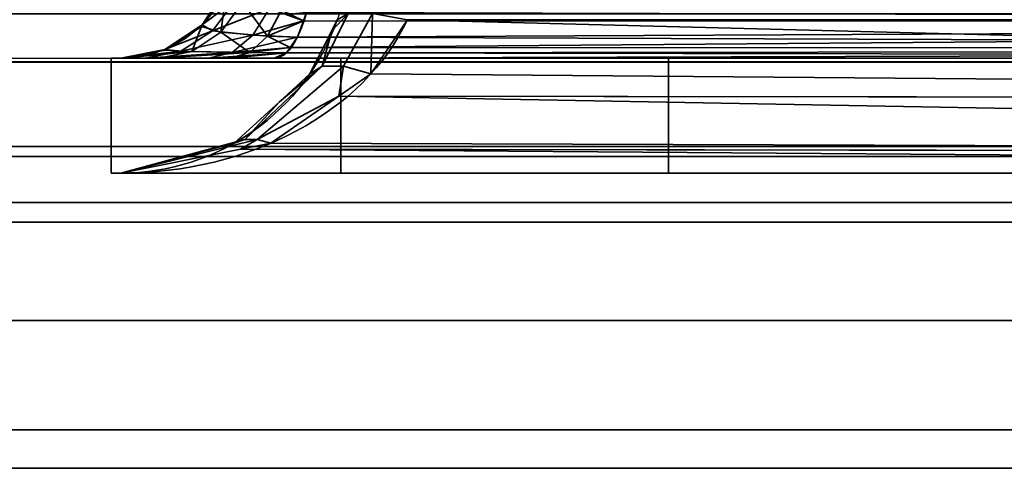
# Model space of a CAD drawing. Header units: millimetres. Extents: x -527 to 5177, y -116 to 161.
# Tile 318 of 656: x 1097.04 to 1103.05, y -29.3 to -26.56. Entities that reach past the tile are written whole.
import ezdxf

# ---------------------------------------------------------------- set-up
doc = ezdxf.new("R2010")
doc.units = ezdxf.units.MM
doc.layers.add('151', color=7, linetype='Continuous', true_color=0xffffff)

# ---------------------------------------------------------------- blocks, each defined once
blk = doc.blocks.new('UG_SURFACE_117')
at = {"layer": '151', "color": 252, "linetype": 'Continuous', "lineweight": 35}
for points in [[(1121.92, -27.8, 2023.33), (1121.92, -27.8, -7.75), (1073.0799, -27.8, -7.75), (1073.0799, -27.8, 2072.17)], [(1121.92, -27.8, 2023.33), (1073.0799, -27.8, 2072.17), (1073.0799, -29.3, 2072.17), (1121.92, -29.3, 2023.33)], [(1121.92, -29.3, -7.75), (1073.0799, -29.3, -7.75), (1073.0799, -27.8, -7.75), (1121.92, -27.8, -7.75)], [(1121.92, -29.3, 2023.33), (1073.0799, -29.3, 2072.17), (1073.0799, -29.3, -7.75), (1121.92, -29.3, -7.75)]]:
    blk.add_3dface(points, dxfattribs=at)
blk = doc.blocks.new('UG_SURFACE_118')
at = {"layer": '151', "color": 252, "linetype": 'Continuous', "lineweight": 35}
for points in [[(1121.92, -27.8, 2023.33), (1121.92, -27.8, -7.75), (1073.0799, -27.8, -7.75), (1073.0799, -27.8, 2072.17)], [(1121.92, -27.8, 2023.33), (1073.0799, -27.8, 2072.17), (1073.0799, -29.3, 2072.17), (1121.92, -29.3, 2023.33)], [(1121.92, -29.3, -7.75), (1073.0799, -29.3, -7.75), (1073.0799, -27.8, -7.75), (1121.92, -27.8, -7.75)], [(1121.92, -29.3, 2023.33), (1073.0799, -29.3, 2072.17), (1073.0799, -29.3, -7.75), (1121.92, -29.3, -7.75)]]:
    blk.add_3dface(points, dxfattribs=at)
blk = doc.blocks.new('UG_SURFACE_119')
at = {"layer": '151', "color": 252, "linetype": 'Continuous', "lineweight": 35}
for points in [[(1929.9999, -26.22, 2075.2499), (1070.0001, -26.22, 2075.2499), (1070.0592, -26.8209, 2075.1908)], [(1929.9408, -26.8209, 2075.1908), (1929.9999, -26.22, 2075.2499), (1070.0592, -26.8209, 2075.1908)], [(1928.4697, -26.5282, 2073.7197), (1928.3798, -26.8246, 2073.6296), (1071.6202, -26.8246, 2073.6296), (1071.5303, -26.5282, 2073.7197)], [(1070.0592, -26.8209, 2075.1908), (1070.2344, -27.3987, 2075.0155), (1929.7656, -27.3987, 2075.0155), (1929.9408, -26.8209, 2075.1908)], [(1928.0373, -27.3372, 2073.2872), (1071.9627, -27.3372, 2073.2872), (1071.6202, -26.8246, 2073.6296), (1928.3798, -26.8246, 2073.6296)], [(1927.5247, -27.6797, 2072.7746), (1072.4753, -27.6797, 2072.7746), (1071.9627, -27.3372, 2073.2872), (1928.0373, -27.3372, 2073.2872)], [(1929.7656, -27.3987, 2075.0155), (1070.2344, -27.3987, 2075.0155), (1070.9021, -28.3979, 2074.348), (1929.0979, -28.3979, 2074.348)], [(1926.9201, -27.8, 2072.17), (1073.0799, -27.8, 2072.17), (1072.4753, -27.6797, 2072.7746), (1927.5247, -27.6797, 2072.7746)], [(1121.92, -29.3, 2023.33), (1073.0799, -29.3, 2072.17), (1073.0799, -27.8, 2072.17), (1121.92, -27.8, 2023.33)], [(1073.0799, -27.8, 2072.17), (1926.9201, -27.8, 2072.17), (1878.08, -27.8, 2023.33), (1121.92, -27.8, 2023.33)], [(1929.0979, -28.3979, 2074.348), (1070.9021, -28.3979, 2074.348), (1071.9013, -29.0655, 2073.3488), (1928.0987, -29.0655, 2073.3488)], [(1928.0987, -29.0655, 2073.3488), (1071.9013, -29.0655, 2073.3488), (1073.0799, -29.3, 2072.17), (1926.9201, -29.3, 2072.17)], [(1073.0799, -29.3, 2072.17), (1121.92, -29.3, 2023.33), (1878.08, -29.3, 2023.33), (1926.9201, -29.3, 2072.17)]]:
    blk.add_3dface(points, dxfattribs=at)
blk = doc.blocks.new('UG_SURFACE_187')
at = {"layer": '151', "color": 252, "linetype": 'Continuous', "lineweight": 35}
for points in [[(1098.3592, -26.4423, 1163.7856), (1098.3057, -26.3679, 1163.3767), (1098.1539, -26.595, 1163.3767)], [(1098.1539, -26.595, 1006.6233), (1098.1539, -26.595, 1163.3767), (1098.3057, -26.3679, 1163.3767), (1098.3057, -26.3679, 1006.6233)], [(1098.1539, -26.595, 1006.6233), (1098.3057, -26.3679, 1006.6233), (1098.3031, -26.3891, 1006.5109)], [(1098.7909, -26.5217, 1164.2646), (1118.2004, -26.5766, 1171.6117), (1118.2525, -26.3324, 1171.4731)], [(1118.2525, -26.3324, 998.5269), (1118.2004, -26.5766, 998.3883), (1098.7909, -26.5217, 1005.7354)], [(1098.2689, -26.6409, 1006.0325), (1098.1506, -26.6058, 1006.4929), (1098.3031, -26.3891, 1006.5109)], [(1098.3031, -26.3891, 1006.5109), (1098.1506, -26.6058, 1006.4929), (1098.1539, -26.595, 1006.6233)], [(1098.3031, -26.3891, 1006.5109), (1098.4018, -26.4594, 1006.1147), (1098.2689, -26.6409, 1006.0325)], [(1098.1539, -26.595, 1163.3767), (1098.2177, -26.6324, 1163.8515), (1098.3592, -26.4423, 1163.7856)], [(1098.5649, -26.497, 1164.1113), (1098.3592, -26.4423, 1163.7856), (1098.2177, -26.6324, 1163.8515)], [(1098.2177, -26.6324, 1163.8515), (1098.4648, -26.6593, 1164.2305), (1098.5649, -26.497, 1164.1113)], [(1098.5537, -26.6643, 1005.695), (1098.2689, -26.6409, 1006.0325), (1098.4018, -26.4594, 1006.1147)], [(1098.4018, -26.4594, 1006.1147), (1098.6387, -26.5074, 1005.8247), (1098.5537, -26.6643, 1005.695)], [(1098.5649, -26.497, 1164.1113), (1098.4648, -26.6593, 1164.2305), (1098.7728, -26.5714, 1164.3126)], [(1098.7728, -26.5714, 1164.3126), (1098.7909, -26.5217, 1164.2646), (1098.5649, -26.497, 1164.1113)], [(1098.7728, -26.5714, 1005.6875), (1098.5537, -26.6643, 1005.695), (1098.6387, -26.5074, 1005.8247)], [(1098.6387, -26.5074, 1005.8247), (1098.7909, -26.5217, 1005.7354), (1098.7728, -26.5714, 1005.6875)], [(1098.7909, -26.5217, 1164.2646), (1098.7728, -26.5714, 1164.3126), (1118.2004, -26.5766, 1171.6117)], [(1118.2004, -26.5766, 998.3883), (1098.7728, -26.5714, 1005.6875), (1098.7909, -26.5217, 1005.7354)], [(1098.9453, -26.6322, 1163.1), (1099.0454, -26.5266, 1163.3161), (1098.888, -26.8485, 1163.4473)], [(1099.017, -26.8485, 1163.6335), (1098.888, -26.8485, 1163.4473), (1099.0454, -26.5266, 1163.3161), (1099.195, -26.5266, 1163.5323)], [(1098.888, -26.8485, 1006.5528), (1099.0454, -26.5266, 1006.6839), (1098.9453, -26.6322, 1006.9)], [(1098.888, -26.8485, 1006.5528), (1099.017, -26.8485, 1006.3665), (1099.195, -26.5266, 1006.4677), (1099.0454, -26.5266, 1006.6839)], [(1098.9453, -26.6322, 1163.1), (1098.9796, -26.5648, 1163.0644), (1099.0454, -26.5266, 1163.3161)], [(1099.0454, -26.5266, 1006.6839), (1098.9796, -26.5648, 1006.9356), (1098.9453, -26.6322, 1006.9)], [(1099.1848, -26.895, 1163.7784), (1099.017, -26.8485, 1163.6335), (1099.195, -26.5266, 1163.5323)], [(1099.195, -26.5266, 1006.4677), (1099.017, -26.8485, 1006.3665), (1099.1848, -26.895, 1006.2215)], [(1099.195, -26.5266, 1163.5323), (1099.4076, -26.5648, 1163.6825), (1099.1848, -26.895, 1163.7784)], [(1099.1848, -26.895, 1006.2215), (1099.4076, -26.5648, 1006.3175), (1099.195, -26.5266, 1006.4677)], [(1098.2177, -26.6324, 1163.8515), (1098.1539, -26.595, 1163.3767), (1097.9269, -26.7467, 1163.3767)], [(1097.9269, -26.7467, 1006.6233), (1097.9269, -26.7467, 1163.3767), (1098.1539, -26.595, 1163.3767), (1098.1539, -26.595, 1006.6233)], [(1097.9269, -26.7467, 1006.6233), (1098.1539, -26.595, 1006.6233), (1098.1506, -26.6058, 1006.4929)], [(1098.1506, -26.6058, 1006.4929), (1097.9289, -26.7496, 1006.4666), (1097.9269, -26.7467, 1006.6233)], [(1098.0916, -26.759, 1005.9229), (1097.9289, -26.7496, 1006.4666), (1098.1506, -26.6058, 1006.4929)], [(1098.1506, -26.6058, 1006.4929), (1098.2689, -26.6409, 1006.0325), (1098.0916, -26.759, 1005.9229)], [(1098.4648, -26.6593, 1164.2305), (1098.7366, -26.6713, 1164.4089), (1098.7728, -26.5714, 1164.3126)], [(1098.7728, -26.5714, 1005.6875), (1098.7366, -26.6713, 1005.5912), (1098.5537, -26.6643, 1005.695)], [(1118.2001, -26.578, 998.3875), (1098.6915, -26.7352, 1005.471), (1098.7366, -26.6713, 1005.5912)], [(1118.2001, -26.578, 998.3875), (1118.1183, -26.7412, 998.1701), (1098.6915, -26.7352, 1005.471)], [(1118.2001, -26.578, 1171.6125), (1098.7728, -26.5714, 1164.3126), (1098.7366, -26.6713, 1164.4089)], [(1118.2001, -26.578, 998.3875), (1098.7366, -26.6713, 1005.5912), (1098.7728, -26.5714, 1005.6875)], [(1118.1183, -26.7412, 1171.8299), (1118.2001, -26.578, 1171.6125), (1098.7366, -26.6713, 1164.4089)], [(1118.2001, -26.578, 1171.6125), (1118.2004, -26.5766, 1171.6117), (1098.7728, -26.5714, 1164.3126)], [(1098.7728, -26.5714, 1005.6875), (1118.2004, -26.5766, 998.3883), (1118.2001, -26.578, 998.3875)], [(1098.9796, -26.5648, 1163.0644), (1098.9453, -26.6322, 1006.9), (1098.9796, -26.5648, 1006.9356)], [(1098.9796, -26.5648, 1163.0644), (1098.9453, -26.6322, 1163.1), (1098.9453, -26.6322, 1006.9)], [(1118.3807, -27.0531, 1171.1322), (1099.1848, -26.895, 1163.7784), (1099.4076, -26.5648, 1163.6825)], [(1099.4076, -26.5648, 1006.3175), (1099.1848, -26.895, 1006.2215), (1118.3807, -27.0531, 998.8678)], [(1099.4076, -26.5648, 1163.6825), (1118.4849, -26.5648, 1170.855), (1118.3807, -27.0531, 1171.1322)], [(1118.3807, -27.0531, 998.8678), (1118.4849, -26.5648, 999.1449), (1099.4076, -26.5648, 1006.3175)], [(1097.9269, -26.7467, 1163.3767), (1098.0253, -26.7568, 1163.9413), (1098.2177, -26.6324, 1163.8515)], [(1098.4648, -26.6593, 1164.2305), (1098.2177, -26.6324, 1163.8515), (1098.0253, -26.7568, 1163.9413)], [(1098.0253, -26.7568, 1163.9413), (1098.3368, -26.7639, 1164.3829), (1098.4648, -26.6593, 1164.2305)], [(1098.446, -26.7652, 1005.531), (1098.0916, -26.759, 1005.9229), (1098.2689, -26.6409, 1006.0325)], [(1098.2689, -26.6409, 1006.0325), (1098.5537, -26.6643, 1005.695), (1098.446, -26.7652, 1005.531)], [(1098.7366, -26.6713, 1164.4089), (1098.4648, -26.6593, 1164.2305), (1098.3368, -26.7639, 1164.3829)], [(1098.3368, -26.7639, 1164.3829), (1098.6915, -26.7352, 1164.529), (1098.7366, -26.6713, 1164.4089)], [(1098.6915, -26.7352, 1005.471), (1098.446, -26.7652, 1005.531), (1098.5537, -26.6643, 1005.695)], [(1098.5537, -26.6643, 1005.695), (1098.7366, -26.6713, 1005.5912), (1098.6915, -26.7352, 1005.471)], [(1098.7366, -26.6713, 1164.4089), (1098.6915, -26.7352, 1164.529), (1118.1183, -26.7412, 1171.8299)], [(1098.888, -26.8485, 1163.4473), (1098.8114, -26.895, 1163.2391), (1098.9453, -26.6322, 1163.1)], [(1098.8114, -26.895, 1006.7608), (1098.9453, -26.6322, 1163.1), (1098.8114, -26.895, 1163.2391)], [(1098.8114, -26.895, 1006.7608), (1098.9453, -26.6322, 1006.9), (1098.9453, -26.6322, 1163.1)], [(1098.9453, -26.6322, 1006.9), (1098.8114, -26.895, 1006.7608), (1098.888, -26.8485, 1006.5528)], [(1098.3368, -26.7639, 1164.3829), (1098.6689, -26.767, 1164.5888), (1098.6915, -26.7352, 1164.529)], [(1098.6915, -26.7352, 1005.471), (1098.6689, -26.767, 1005.4111), (1098.446, -26.7652, 1005.531)], [(1118.1173, -26.7431, 1171.8326), (1098.6915, -26.7352, 1164.529), (1098.6689, -26.767, 1164.5888)], [(1118.1173, -26.7431, 998.1675), (1098.6689, -26.767, 1005.4111), (1098.6915, -26.7352, 1005.471)], [(1118.1173, -26.7431, 1171.8326), (1118.1183, -26.7412, 1171.8299), (1098.6915, -26.7352, 1164.529)], [(1098.6915, -26.7352, 1005.471), (1118.1183, -26.7412, 998.1701), (1118.1173, -26.7431, 998.1675)], [(1097.6, -26.8, 980), (1097.6, -26.8, 1165), (1097.659, -26.8, 1006.6233)], [(1097.659, -26.8, 1006.6233), (1097.67, -26.8, 1006.436), (1097.6, -26.8, 980)], [(1097.67, -26.8, 1006.436), (1097.891, -26.8, 1005.7988), (1097.6, -26.8, 980)], [(1097.6, -26.8, 1165), (1097.659, -26.8, 1163.3767), (1097.659, -26.8, 1006.6233)], [(1097.6, -26.8, 1165), (1099, -26.8, 1165), (1098.5942, -26.8, 1164.7875)], [(1097.6, -26.8, 980), (1098.3264, -26.8, 1005.3487), (1098.5942, -26.8, 1005.2124)], [(1097.6, -26.8, 1165), (1097.8059, -26.8, 1164.0437), (1097.659, -26.8, 1163.3767)], [(1098.5942, -26.8, 1164.7875), (1098.1942, -26.8, 1164.5529), (1097.6, -26.8, 1165)], [(1097.6, -26.8, 980), (1097.891, -26.8, 1005.7988), (1098.3264, -26.8, 1005.3487)], [(1098.1942, -26.8, 1164.5529), (1097.8059, -26.8, 1164.0437), (1097.6, -26.8, 1165)], [(1098.5942, -26.8, 1005.2124), (1118.0201, -26.8, 997.9088), (1118.0201, -26.8, 980), (1097.6, -26.8, 980)], [(1097.6, -27.5, 1165), (1097.6, -26.8, 1165), (1097.6, -26.8, 980), (1097.6, -27.5, 980)], [(1097.6, -27.5, 1165), (1099, -27.5, 1165), (1099, -26.8, 1165), (1097.6, -26.8, 1165)], [(1118.0201, -27.5, 980), (1097.6, -27.5, 980), (1097.6, -26.8, 980), (1118.0201, -26.8, 980)], [(1098.0253, -26.7568, 1163.9413), (1097.9269, -26.7467, 1163.3767), (1097.659, -26.8, 1163.3767)], [(1097.659, -26.8, 1006.6233), (1097.659, -26.8, 1163.3767), (1097.9269, -26.7467, 1163.3767), (1097.9269, -26.7467, 1006.6233)], [(1097.659, -26.8, 1006.6233), (1097.9269, -26.7467, 1006.6233), (1097.9289, -26.7496, 1006.4666)], [(1097.9289, -26.7496, 1006.4666), (1097.67, -26.8, 1006.436), (1097.659, -26.8, 1006.6233)], [(1097.659, -26.8, 1163.3767), (1097.8059, -26.8, 1164.0437), (1098.0253, -26.7568, 1163.9413)], [(1097.67, -26.8, 1006.436), (1097.9289, -26.7496, 1006.4666), (1098.0916, -26.759, 1005.9229)], [(1098.0916, -26.759, 1005.9229), (1097.891, -26.8, 1005.7988), (1097.67, -26.8, 1006.436)], [(1098.3368, -26.7639, 1164.3829), (1098.0253, -26.7568, 1163.9413), (1097.8059, -26.8, 1164.0437)], [(1097.8059, -26.8, 1164.0437), (1098.1942, -26.8, 1164.5529), (1098.3368, -26.7639, 1164.3829)], [(1097.891, -26.8, 1005.7988), (1098.0916, -26.759, 1005.9229), (1098.446, -26.7652, 1005.531)], [(1098.446, -26.7652, 1005.531), (1098.3264, -26.8, 1005.3487), (1097.891, -26.8, 1005.7988)], [(1098.6689, -26.767, 1164.5888), (1098.3368, -26.7639, 1164.3829), (1098.1942, -26.8, 1164.5529)], [(1098.1942, -26.8, 1164.5529), (1098.5942, -26.8, 1164.7875), (1098.6689, -26.767, 1164.5888)], [(1098.3264, -26.8, 1005.3487), (1098.446, -26.7652, 1005.531), (1098.6689, -26.767, 1005.4111)], [(1098.6689, -26.767, 1005.4111), (1098.5942, -26.8, 1005.2124), (1098.3264, -26.8, 1005.3487)], [(1118.1173, -26.7431, 998.1675), (1098.5942, -26.8, 1005.2124), (1098.6689, -26.767, 1005.4111)], [(1118.1173, -26.7431, 998.1675), (1118.0201, -26.8, 997.9088), (1098.5942, -26.8, 1005.2124)], [(1098.6689, -26.767, 1164.5888), (1098.5942, -26.8, 1164.7875), (1118.0201, -26.8, 1172.0912)], [(1118.0201, -26.8, 1172.0912), (1098.5942, -26.8, 1164.7875), (1099, -26.8, 1165)], [(1118.0201, -26.8, 1172.0912), (1118.1173, -26.7431, 1171.8326), (1098.6689, -26.767, 1164.5888)], [(1099, -26.8, 1165), (1118.0201, -26.8, 1190.0001), (1118.0201, -26.8, 1172.0912)], [(1099, -26.8, 1165), (1101, -26.8, 1190.0001), (1118.0201, -26.8, 1190.0001)], [(1099, -26.8, 1165), (1099, -26.8, 1177.3725), (1101, -26.8, 1190.0001)], [(1099, -27.5, 1177.3725), (1099, -26.8, 1177.3725), (1099, -26.8, 1165), (1099, -27.5, 1165)], [(1099, -26.8, 1177.3725), (1099, -27.5, 1177.3725), (1101, -27.5, 1190.0001), (1101, -26.8, 1190.0001)], [(1118.0201, -26.8, 1190.0001), (1101, -26.8, 1190.0001), (1101, -27.5, 1190.0001), (1118.0201, -27.5, 1190.0001)], [(1098.6258, -27.0649, 1163.4319), (1098.888, -26.8485, 1163.4473), (1098.4151, -27.2951, 1163.8317)], [(1098.4906, -27.2951, 1163.9408), (1098.4151, -27.2951, 1163.8317), (1098.888, -26.8485, 1163.4473), (1099.017, -26.8485, 1163.6335)], [(1098.4151, -27.2951, 1006.1682), (1098.888, -26.8485, 1006.5528), (1098.6258, -27.0649, 1006.5682)], [(1098.4151, -27.2951, 1006.1682), (1098.4906, -27.2951, 1006.0592), (1099.017, -26.8485, 1006.3665), (1098.888, -26.8485, 1006.5528)], [(1098.4906, -27.2951, 1163.9408), (1099.017, -26.8485, 1163.6335), (1098.9883, -27.0309, 1163.8631)], [(1098.9883, -27.0309, 1006.1369), (1099.017, -26.8485, 1006.3665), (1098.4906, -27.2951, 1006.0592)], [(1098.6258, -27.0649, 1163.4319), (1098.8114, -26.895, 1163.2391), (1098.888, -26.8485, 1163.4473)], [(1098.888, -26.8485, 1006.5528), (1098.8114, -26.895, 1006.7608), (1098.6258, -27.0649, 1006.5682)], [(1099.017, -26.8485, 1163.6335), (1099.1848, -26.895, 1163.7784), (1098.9883, -27.0309, 1163.8631)], [(1098.9883, -27.0309, 1006.1369), (1099.1848, -26.895, 1006.2215), (1099.017, -26.8485, 1006.3665)], [(1098.8114, -26.895, 1163.2391), (1098.6258, -27.0649, 1006.5682), (1098.8114, -26.895, 1006.7608)], [(1098.8114, -26.895, 1163.2391), (1098.6258, -27.0649, 1163.4319), (1098.6258, -27.0649, 1006.5682)], [(1118.3807, -27.0531, 1171.1322), (1098.9883, -27.0309, 1163.8631), (1099.1848, -26.895, 1163.7784)], [(1099.1848, -26.895, 1006.2215), (1098.9883, -27.0309, 1006.1369), (1118.3807, -27.0531, 998.8678)], [(1098.9883, -27.0309, 1163.8631), (1098.5734, -27.3178, 1164.0419), (1098.4906, -27.2951, 1163.9408)], [(1098.4906, -27.2951, 1006.0592), (1098.5734, -27.3178, 1005.9581), (1098.9883, -27.0309, 1006.1369)], [(1118.2165, -27.3824, 1171.5686), (1098.5734, -27.3178, 1164.0419), (1098.9883, -27.0309, 1163.8631)], [(1098.9883, -27.0309, 1006.1369), (1098.5734, -27.3178, 1005.9581), (1118.2165, -27.3824, 998.4314)], [(1098.9883, -27.0309, 1163.8631), (1118.3807, -27.0531, 1171.1322), (1118.3801, -27.056, 1171.1339)], [(1098.9883, -27.0309, 1163.8631), (1118.3801, -27.056, 1171.1339), (1118.2165, -27.3824, 1171.5686)], [(1118.2165, -27.3824, 998.4314), (1118.3801, -27.056, 998.8661), (1098.9883, -27.0309, 1006.1369)], [(1118.3801, -27.056, 998.8661), (1118.3807, -27.0531, 998.8678), (1098.9883, -27.0309, 1006.1369)], [(1098.4151, -27.2951, 1163.8317), (1098.3497, -27.3178, 1163.7186), (1098.6258, -27.0649, 1163.4319)], [(1098.3497, -27.3178, 1006.2814), (1098.6258, -27.0649, 1163.4319), (1098.3497, -27.3178, 1163.7186)], [(1098.3497, -27.3178, 1006.2814), (1098.6258, -27.0649, 1006.5682), (1098.6258, -27.0649, 1163.4319)], [(1098.6258, -27.0649, 1006.5682), (1098.3497, -27.3178, 1006.2814), (1098.4151, -27.2951, 1006.1682)], [(1098.4151, -27.2951, 1163.8317), (1097.659, -27.5, 1164.436), (1098.1854, -27.3611, 1163.8892)], [(1098.3881, -27.3547, 1164.1217), (1097.659, -27.5, 1164.436), (1098.4906, -27.2951, 1163.9408)], [(1097.659, -27.5, 1164.436), (1098.4151, -27.2951, 1163.8317), (1098.4906, -27.2951, 1163.9408)], [(1098.4906, -27.2951, 1006.0592), (1097.659, -27.5, 1005.5641), (1098.3881, -27.3547, 1005.8782)], [(1098.1854, -27.3611, 1006.1108), (1097.659, -27.5, 1005.5641), (1098.4151, -27.2951, 1006.1682)], [(1097.659, -27.5, 1005.5641), (1098.4906, -27.2951, 1006.0592), (1098.4151, -27.2951, 1006.1682)], [(1098.1854, -27.3611, 1163.8892), (1098.3497, -27.3178, 1163.7186), (1098.4151, -27.2951, 1163.8317)], [(1098.4151, -27.2951, 1006.1682), (1098.3497, -27.3178, 1006.2814), (1098.1854, -27.3611, 1006.1108)], [(1098.3497, -27.3178, 1163.7186), (1098.1854, -27.3611, 1006.1108), (1098.3497, -27.3178, 1006.2814)], [(1098.3497, -27.3178, 1163.7186), (1098.1854, -27.3611, 1163.8892), (1098.1854, -27.3611, 1006.1108)], [(1098.4906, -27.2951, 1163.9408), (1098.5734, -27.3178, 1164.0419), (1098.3881, -27.3547, 1164.1217)], [(1098.3881, -27.3547, 1005.8782), (1098.5734, -27.3178, 1005.9581), (1098.4906, -27.2951, 1006.0592)], [(1118.2165, -27.3824, 1171.5686), (1098.3881, -27.3547, 1164.1217), (1098.5734, -27.3178, 1164.0419)], [(1098.5734, -27.3178, 1005.9581), (1098.3881, -27.3547, 1005.8782), (1118.2165, -27.3824, 998.4314)], [(1118.0201, -27.5, 1172.0912), (1097.659, -27.5, 1164.436), (1098.3881, -27.3547, 1164.1217)], [(1098.3881, -27.3547, 1005.8782), (1097.659, -27.5, 1005.5641), (1118.0201, -27.5, 997.9088)], [(1098.1854, -27.3611, 1006.1108), (1098.1854, -27.3611, 1163.8892), (1097.659, -27.5, 1164.436), (1097.659, -27.5, 1005.5641)], [(1098.3881, -27.3547, 1164.1217), (1118.2165, -27.3824, 1171.5686), (1118.2146, -27.3863, 1171.5738)], [(1098.3881, -27.3547, 1164.1217), (1118.2146, -27.3863, 1171.5738), (1118.0201, -27.5, 1172.0912)], [(1118.0201, -27.5, 997.9088), (1118.2146, -27.3863, 998.4262), (1098.3881, -27.3547, 1005.8782)], [(1118.2146, -27.3863, 998.4262), (1118.2165, -27.3824, 998.4314), (1098.3881, -27.3547, 1005.8782)], [(1097.6, -27.5, 1165), (1097.6, -27.5, 980), (1097.659, -27.5, 1005.5641), (1097.659, -27.5, 1164.436)], [(1097.6, -27.5, 980), (1118.0201, -27.5, 980), (1118.0201, -27.5, 997.9088), (1097.659, -27.5, 1005.5641)], [(1097.659, -27.5, 1164.436), (1099, -27.5, 1165), (1097.6, -27.5, 1165)], [(1099, -27.5, 1165), (1097.659, -27.5, 1164.436), (1118.0201, -27.5, 1172.0912)], [(1118.0201, -27.5, 1172.0912), (1118.0201, -27.5, 1190.0001), (1101, -27.5, 1190.0001), (1099, -27.5, 1177.3725)], [(1099, -27.5, 1177.3725), (1099, -27.5, 1165), (1118.0201, -27.5, 1172.0912)]]:
    blk.add_3dface(points, dxfattribs=at)
blk = doc.blocks.new('UG_SURFACE_190')
at = {"layer": '151', "color": 252, "linetype": 'Continuous', "lineweight": 35}
for points in [[(1098.3592, -26.4423, 1163.7856), (1098.3057, -26.3679, 1163.3767), (1098.1539, -26.595, 1163.3767)], [(1098.1539, -26.595, 1006.6233), (1098.1539, -26.595, 1163.3767), (1098.3057, -26.3679, 1163.3767), (1098.3057, -26.3679, 1006.6233)], [(1098.1539, -26.595, 1006.6233), (1098.3057, -26.3679, 1006.6233), (1098.3031, -26.3891, 1006.5109)], [(1098.7909, -26.5217, 1164.2646), (1118.2004, -26.5766, 1171.6117), (1118.2525, -26.3324, 1171.4731)], [(1118.2525, -26.3324, 998.5269), (1118.2004, -26.5766, 998.3883), (1098.7909, -26.5217, 1005.7354)], [(1098.2689, -26.6409, 1006.0325), (1098.1506, -26.6058, 1006.4929), (1098.3031, -26.3891, 1006.5109)], [(1098.3031, -26.3891, 1006.5109), (1098.1506, -26.6058, 1006.4929), (1098.1539, -26.595, 1006.6233)], [(1098.3031, -26.3891, 1006.5109), (1098.4018, -26.4594, 1006.1147), (1098.2689, -26.6409, 1006.0325)], [(1098.1539, -26.595, 1163.3767), (1098.2177, -26.6324, 1163.8515), (1098.3592, -26.4423, 1163.7856)], [(1098.5649, -26.497, 1164.1113), (1098.3592, -26.4423, 1163.7856), (1098.2177, -26.6324, 1163.8515)], [(1098.2177, -26.6324, 1163.8515), (1098.4648, -26.6593, 1164.2305), (1098.5649, -26.497, 1164.1113)], [(1098.5537, -26.6643, 1005.695), (1098.2689, -26.6409, 1006.0325), (1098.4018, -26.4594, 1006.1147)], [(1098.4018, -26.4594, 1006.1147), (1098.6387, -26.5074, 1005.8247), (1098.5537, -26.6643, 1005.695)], [(1098.5649, -26.497, 1164.1113), (1098.4648, -26.6593, 1164.2305), (1098.7728, -26.5714, 1164.3126)], [(1098.7728, -26.5714, 1164.3126), (1098.7909, -26.5217, 1164.2646), (1098.5649, -26.497, 1164.1113)], [(1098.7728, -26.5714, 1005.6875), (1098.5537, -26.6643, 1005.695), (1098.6387, -26.5074, 1005.8247)], [(1098.6387, -26.5074, 1005.8247), (1098.7909, -26.5217, 1005.7354), (1098.7728, -26.5714, 1005.6875)], [(1098.7909, -26.5217, 1164.2646), (1098.7728, -26.5714, 1164.3126), (1118.2004, -26.5766, 1171.6117)], [(1118.2004, -26.5766, 998.3883), (1098.7728, -26.5714, 1005.6875), (1098.7909, -26.5217, 1005.7354)], [(1098.9453, -26.6322, 1163.1), (1099.0454, -26.5266, 1163.3161), (1098.888, -26.8485, 1163.4473)], [(1099.017, -26.8485, 1163.6335), (1098.888, -26.8485, 1163.4473), (1099.0454, -26.5266, 1163.3161), (1099.195, -26.5266, 1163.5323)], [(1098.888, -26.8485, 1006.5528), (1099.0454, -26.5266, 1006.6839), (1098.9453, -26.6322, 1006.9)], [(1098.888, -26.8485, 1006.5528), (1099.017, -26.8485, 1006.3665), (1099.195, -26.5266, 1006.4677), (1099.0454, -26.5266, 1006.6839)], [(1098.9453, -26.6322, 1163.1), (1098.9796, -26.5648, 1163.0644), (1099.0454, -26.5266, 1163.3161)], [(1099.0454, -26.5266, 1006.6839), (1098.9796, -26.5648, 1006.9356), (1098.9453, -26.6322, 1006.9)], [(1099.1848, -26.895, 1163.7784), (1099.017, -26.8485, 1163.6335), (1099.195, -26.5266, 1163.5323)], [(1099.195, -26.5266, 1006.4677), (1099.017, -26.8485, 1006.3665), (1099.1848, -26.895, 1006.2215)], [(1099.195, -26.5266, 1163.5323), (1099.4076, -26.5648, 1163.6825), (1099.1848, -26.895, 1163.7784)], [(1099.1848, -26.895, 1006.2215), (1099.4076, -26.5648, 1006.3175), (1099.195, -26.5266, 1006.4677)], [(1098.2177, -26.6324, 1163.8515), (1098.1539, -26.595, 1163.3767), (1097.9269, -26.7467, 1163.3767)], [(1097.9269, -26.7467, 1006.6233), (1097.9269, -26.7467, 1163.3767), (1098.1539, -26.595, 1163.3767), (1098.1539, -26.595, 1006.6233)], [(1097.9269, -26.7467, 1006.6233), (1098.1539, -26.595, 1006.6233), (1098.1506, -26.6058, 1006.4929)], [(1098.1506, -26.6058, 1006.4929), (1097.9289, -26.7496, 1006.4666), (1097.9269, -26.7467, 1006.6233)], [(1098.0916, -26.759, 1005.9229), (1097.9289, -26.7496, 1006.4666), (1098.1506, -26.6058, 1006.4929)], [(1098.1506, -26.6058, 1006.4929), (1098.2689, -26.6409, 1006.0325), (1098.0916, -26.759, 1005.9229)], [(1098.4648, -26.6593, 1164.2305), (1098.7366, -26.6713, 1164.4089), (1098.7728, -26.5714, 1164.3126)], [(1098.7728, -26.5714, 1005.6875), (1098.7366, -26.6713, 1005.5912), (1098.5537, -26.6643, 1005.695)], [(1118.2001, -26.578, 998.3875), (1098.6915, -26.7352, 1005.471), (1098.7366, -26.6713, 1005.5912)], [(1118.2001, -26.578, 998.3875), (1118.1183, -26.7412, 998.1701), (1098.6915, -26.7352, 1005.471)], [(1118.2001, -26.578, 1171.6125), (1098.7728, -26.5714, 1164.3126), (1098.7366, -26.6713, 1164.4089)], [(1118.2001, -26.578, 998.3875), (1098.7366, -26.6713, 1005.5912), (1098.7728, -26.5714, 1005.6875)], [(1118.1183, -26.7412, 1171.8299), (1118.2001, -26.578, 1171.6125), (1098.7366, -26.6713, 1164.4089)], [(1118.2001, -26.578, 1171.6125), (1118.2004, -26.5766, 1171.6117), (1098.7728, -26.5714, 1164.3126)], [(1098.7728, -26.5714, 1005.6875), (1118.2004, -26.5766, 998.3883), (1118.2001, -26.578, 998.3875)], [(1098.9796, -26.5648, 1163.0644), (1098.9453, -26.6322, 1006.9), (1098.9796, -26.5648, 1006.9356)], [(1098.9796, -26.5648, 1163.0644), (1098.9453, -26.6322, 1163.1), (1098.9453, -26.6322, 1006.9)], [(1118.3807, -27.0531, 1171.1322), (1099.1848, -26.895, 1163.7784), (1099.4076, -26.5648, 1163.6825)], [(1099.4076, -26.5648, 1006.3175), (1099.1848, -26.895, 1006.2215), (1118.3807, -27.0531, 998.8678)], [(1099.4076, -26.5648, 1163.6825), (1118.4849, -26.5648, 1170.855), (1118.3807, -27.0531, 1171.1322)], [(1118.3807, -27.0531, 998.8678), (1118.4849, -26.5648, 999.1449), (1099.4076, -26.5648, 1006.3175)], [(1097.9269, -26.7467, 1163.3767), (1098.0253, -26.7568, 1163.9413), (1098.2177, -26.6324, 1163.8515)], [(1098.4648, -26.6593, 1164.2305), (1098.2177, -26.6324, 1163.8515), (1098.0253, -26.7568, 1163.9413)], [(1098.0253, -26.7568, 1163.9413), (1098.3368, -26.7639, 1164.3829), (1098.4648, -26.6593, 1164.2305)], [(1098.446, -26.7652, 1005.531), (1098.0916, -26.759, 1005.9229), (1098.2689, -26.6409, 1006.0325)], [(1098.2689, -26.6409, 1006.0325), (1098.5537, -26.6643, 1005.695), (1098.446, -26.7652, 1005.531)], [(1098.7366, -26.6713, 1164.4089), (1098.4648, -26.6593, 1164.2305), (1098.3368, -26.7639, 1164.3829)], [(1098.3368, -26.7639, 1164.3829), (1098.6915, -26.7352, 1164.529), (1098.7366, -26.6713, 1164.4089)], [(1098.6915, -26.7352, 1005.471), (1098.446, -26.7652, 1005.531), (1098.5537, -26.6643, 1005.695)], [(1098.5537, -26.6643, 1005.695), (1098.7366, -26.6713, 1005.5912), (1098.6915, -26.7352, 1005.471)], [(1098.7366, -26.6713, 1164.4089), (1098.6915, -26.7352, 1164.529), (1118.1183, -26.7412, 1171.8299)], [(1098.888, -26.8485, 1163.4473), (1098.8114, -26.895, 1163.2391), (1098.9453, -26.6322, 1163.1)], [(1098.8114, -26.895, 1006.7608), (1098.9453, -26.6322, 1163.1), (1098.8114, -26.895, 1163.2391)], [(1098.8114, -26.895, 1006.7608), (1098.9453, -26.6322, 1006.9), (1098.9453, -26.6322, 1163.1)], [(1098.9453, -26.6322, 1006.9), (1098.8114, -26.895, 1006.7608), (1098.888, -26.8485, 1006.5528)], [(1098.3368, -26.7639, 1164.3829), (1098.6689, -26.767, 1164.5888), (1098.6915, -26.7352, 1164.529)], [(1098.6915, -26.7352, 1005.471), (1098.6689, -26.767, 1005.4111), (1098.446, -26.7652, 1005.531)], [(1118.1173, -26.7431, 1171.8326), (1098.6915, -26.7352, 1164.529), (1098.6689, -26.767, 1164.5888)], [(1118.1173, -26.7431, 998.1675), (1098.6689, -26.767, 1005.4111), (1098.6915, -26.7352, 1005.471)], [(1118.1173, -26.7431, 1171.8326), (1118.1183, -26.7412, 1171.8299), (1098.6915, -26.7352, 1164.529)], [(1098.6915, -26.7352, 1005.471), (1118.1183, -26.7412, 998.1701), (1118.1173, -26.7431, 998.1675)], [(1097.6, -26.8, 980), (1097.6, -26.8, 1165), (1097.659, -26.8, 1006.6233)], [(1097.659, -26.8, 1006.6233), (1097.67, -26.8, 1006.436), (1097.6, -26.8, 980)], [(1097.67, -26.8, 1006.436), (1097.891, -26.8, 1005.7988), (1097.6, -26.8, 980)], [(1097.6, -26.8, 1165), (1097.659, -26.8, 1163.3767), (1097.659, -26.8, 1006.6233)], [(1097.6, -26.8, 1165), (1099, -26.8, 1165), (1098.5942, -26.8, 1164.7875)], [(1097.6, -26.8, 980), (1098.3264, -26.8, 1005.3487), (1098.5942, -26.8, 1005.2124)], [(1097.6, -26.8, 1165), (1097.8059, -26.8, 1164.0437), (1097.659, -26.8, 1163.3767)], [(1098.5942, -26.8, 1164.7875), (1098.1942, -26.8, 1164.5529), (1097.6, -26.8, 1165)], [(1097.6, -26.8, 980), (1097.891, -26.8, 1005.7988), (1098.3264, -26.8, 1005.3487)], [(1098.1942, -26.8, 1164.5529), (1097.8059, -26.8, 1164.0437), (1097.6, -26.8, 1165)], [(1098.5942, -26.8, 1005.2124), (1118.0201, -26.8, 997.9088), (1118.0201, -26.8, 980), (1097.6, -26.8, 980)], [(1097.6, -27.5, 1165), (1097.6, -26.8, 1165), (1097.6, -26.8, 980), (1097.6, -27.5, 980)], [(1097.6, -27.5, 1165), (1099, -27.5, 1165), (1099, -26.8, 1165), (1097.6, -26.8, 1165)], [(1118.0201, -27.5, 980), (1097.6, -27.5, 980), (1097.6, -26.8, 980), (1118.0201, -26.8, 980)], [(1098.0253, -26.7568, 1163.9413), (1097.9269, -26.7467, 1163.3767), (1097.659, -26.8, 1163.3767)], [(1097.659, -26.8, 1006.6233), (1097.659, -26.8, 1163.3767), (1097.9269, -26.7467, 1163.3767), (1097.9269, -26.7467, 1006.6233)], [(1097.659, -26.8, 1006.6233), (1097.9269, -26.7467, 1006.6233), (1097.9289, -26.7496, 1006.4666)], [(1097.9289, -26.7496, 1006.4666), (1097.67, -26.8, 1006.436), (1097.659, -26.8, 1006.6233)], [(1097.659, -26.8, 1163.3767), (1097.8059, -26.8, 1164.0437), (1098.0253, -26.7568, 1163.9413)], [(1097.67, -26.8, 1006.436), (1097.9289, -26.7496, 1006.4666), (1098.0916, -26.759, 1005.9229)], [(1098.0916, -26.759, 1005.9229), (1097.891, -26.8, 1005.7988), (1097.67, -26.8, 1006.436)], [(1098.3368, -26.7639, 1164.3829), (1098.0253, -26.7568, 1163.9413), (1097.8059, -26.8, 1164.0437)], [(1097.8059, -26.8, 1164.0437), (1098.1942, -26.8, 1164.5529), (1098.3368, -26.7639, 1164.3829)], [(1097.891, -26.8, 1005.7988), (1098.0916, -26.759, 1005.9229), (1098.446, -26.7652, 1005.531)], [(1098.446, -26.7652, 1005.531), (1098.3264, -26.8, 1005.3487), (1097.891, -26.8, 1005.7988)], [(1098.6689, -26.767, 1164.5888), (1098.3368, -26.7639, 1164.3829), (1098.1942, -26.8, 1164.5529)], [(1098.1942, -26.8, 1164.5529), (1098.5942, -26.8, 1164.7875), (1098.6689, -26.767, 1164.5888)], [(1098.3264, -26.8, 1005.3487), (1098.446, -26.7652, 1005.531), (1098.6689, -26.767, 1005.4111)], [(1098.6689, -26.767, 1005.4111), (1098.5942, -26.8, 1005.2124), (1098.3264, -26.8, 1005.3487)], [(1118.1173, -26.7431, 998.1675), (1098.5942, -26.8, 1005.2124), (1098.6689, -26.767, 1005.4111)], [(1118.1173, -26.7431, 998.1675), (1118.0201, -26.8, 997.9088), (1098.5942, -26.8, 1005.2124)], [(1098.6689, -26.767, 1164.5888), (1098.5942, -26.8, 1164.7875), (1118.0201, -26.8, 1172.0912)], [(1118.0201, -26.8, 1172.0912), (1098.5942, -26.8, 1164.7875), (1099, -26.8, 1165)], [(1118.0201, -26.8, 1172.0912), (1118.1173, -26.7431, 1171.8326), (1098.6689, -26.767, 1164.5888)], [(1099, -26.8, 1165), (1118.0201, -26.8, 1190.0001), (1118.0201, -26.8, 1172.0912)], [(1099, -26.8, 1165), (1101, -26.8, 1190.0001), (1118.0201, -26.8, 1190.0001)], [(1099, -26.8, 1165), (1099, -26.8, 1177.3725), (1101, -26.8, 1190.0001)], [(1099, -27.5, 1177.3725), (1099, -26.8, 1177.3725), (1099, -26.8, 1165), (1099, -27.5, 1165)], [(1099, -26.8, 1177.3725), (1099, -27.5, 1177.3725), (1101, -27.5, 1190.0001), (1101, -26.8, 1190.0001)], [(1118.0201, -26.8, 1190.0001), (1101, -26.8, 1190.0001), (1101, -27.5, 1190.0001), (1118.0201, -27.5, 1190.0001)], [(1098.6258, -27.0649, 1163.4319), (1098.888, -26.8485, 1163.4473), (1098.4151, -27.2951, 1163.8317)], [(1098.4906, -27.2951, 1163.9408), (1098.4151, -27.2951, 1163.8317), (1098.888, -26.8485, 1163.4473), (1099.017, -26.8485, 1163.6335)], [(1098.4151, -27.2951, 1006.1682), (1098.888, -26.8485, 1006.5528), (1098.6258, -27.0649, 1006.5682)], [(1098.4151, -27.2951, 1006.1682), (1098.4906, -27.2951, 1006.0592), (1099.017, -26.8485, 1006.3665), (1098.888, -26.8485, 1006.5528)], [(1098.4906, -27.2951, 1163.9408), (1099.017, -26.8485, 1163.6335), (1098.9883, -27.0309, 1163.8631)], [(1098.9883, -27.0309, 1006.1369), (1099.017, -26.8485, 1006.3665), (1098.4906, -27.2951, 1006.0592)], [(1098.6258, -27.0649, 1163.4319), (1098.8114, -26.895, 1163.2391), (1098.888, -26.8485, 1163.4473)], [(1098.888, -26.8485, 1006.5528), (1098.8114, -26.895, 1006.7608), (1098.6258, -27.0649, 1006.5682)], [(1099.017, -26.8485, 1163.6335), (1099.1848, -26.895, 1163.7784), (1098.9883, -27.0309, 1163.8631)], [(1098.9883, -27.0309, 1006.1369), (1099.1848, -26.895, 1006.2215), (1099.017, -26.8485, 1006.3665)], [(1098.8114, -26.895, 1163.2391), (1098.6258, -27.0649, 1006.5682), (1098.8114, -26.895, 1006.7608)], [(1098.8114, -26.895, 1163.2391), (1098.6258, -27.0649, 1163.4319), (1098.6258, -27.0649, 1006.5682)], [(1118.3807, -27.0531, 1171.1322), (1098.9883, -27.0309, 1163.8631), (1099.1848, -26.895, 1163.7784)], [(1099.1848, -26.895, 1006.2215), (1098.9883, -27.0309, 1006.1369), (1118.3807, -27.0531, 998.8678)], [(1098.9883, -27.0309, 1163.8631), (1098.5734, -27.3178, 1164.0419), (1098.4906, -27.2951, 1163.9408)], [(1098.4906, -27.2951, 1006.0592), (1098.5734, -27.3178, 1005.9581), (1098.9883, -27.0309, 1006.1369)], [(1118.2165, -27.3824, 1171.5686), (1098.5734, -27.3178, 1164.0419), (1098.9883, -27.0309, 1163.8631)], [(1098.9883, -27.0309, 1006.1369), (1098.5734, -27.3178, 1005.9581), (1118.2165, -27.3824, 998.4314)], [(1098.9883, -27.0309, 1163.8631), (1118.3807, -27.0531, 1171.1322), (1118.3801, -27.056, 1171.1339)], [(1098.9883, -27.0309, 1163.8631), (1118.3801, -27.056, 1171.1339), (1118.2165, -27.3824, 1171.5686)], [(1118.2165, -27.3824, 998.4314), (1118.3801, -27.056, 998.8661), (1098.9883, -27.0309, 1006.1369)], [(1118.3801, -27.056, 998.8661), (1118.3807, -27.0531, 998.8678), (1098.9883, -27.0309, 1006.1369)], [(1098.4151, -27.2951, 1163.8317), (1098.3497, -27.3178, 1163.7186), (1098.6258, -27.0649, 1163.4319)], [(1098.3497, -27.3178, 1006.2814), (1098.6258, -27.0649, 1163.4319), (1098.3497, -27.3178, 1163.7186)], [(1098.3497, -27.3178, 1006.2814), (1098.6258, -27.0649, 1006.5682), (1098.6258, -27.0649, 1163.4319)], [(1098.6258, -27.0649, 1006.5682), (1098.3497, -27.3178, 1006.2814), (1098.4151, -27.2951, 1006.1682)], [(1098.4151, -27.2951, 1163.8317), (1097.659, -27.5, 1164.436), (1098.1854, -27.3611, 1163.8892)], [(1098.3881, -27.3547, 1164.1217), (1097.659, -27.5, 1164.436), (1098.4906, -27.2951, 1163.9408)], [(1097.659, -27.5, 1164.436), (1098.4151, -27.2951, 1163.8317), (1098.4906, -27.2951, 1163.9408)], [(1098.4906, -27.2951, 1006.0592), (1097.659, -27.5, 1005.5641), (1098.3881, -27.3547, 1005.8782)], [(1098.1854, -27.3611, 1006.1108), (1097.659, -27.5, 1005.5641), (1098.4151, -27.2951, 1006.1682)], [(1097.659, -27.5, 1005.5641), (1098.4906, -27.2951, 1006.0592), (1098.4151, -27.2951, 1006.1682)], [(1098.1854, -27.3611, 1163.8892), (1098.3497, -27.3178, 1163.7186), (1098.4151, -27.2951, 1163.8317)], [(1098.4151, -27.2951, 1006.1682), (1098.3497, -27.3178, 1006.2814), (1098.1854, -27.3611, 1006.1108)], [(1098.3497, -27.3178, 1163.7186), (1098.1854, -27.3611, 1006.1108), (1098.3497, -27.3178, 1006.2814)], [(1098.3497, -27.3178, 1163.7186), (1098.1854, -27.3611, 1163.8892), (1098.1854, -27.3611, 1006.1108)], [(1098.4906, -27.2951, 1163.9408), (1098.5734, -27.3178, 1164.0419), (1098.3881, -27.3547, 1164.1217)], [(1098.3881, -27.3547, 1005.8782), (1098.5734, -27.3178, 1005.9581), (1098.4906, -27.2951, 1006.0592)], [(1118.2165, -27.3824, 1171.5686), (1098.3881, -27.3547, 1164.1217), (1098.5734, -27.3178, 1164.0419)], [(1098.5734, -27.3178, 1005.9581), (1098.3881, -27.3547, 1005.8782), (1118.2165, -27.3824, 998.4314)], [(1118.0201, -27.5, 1172.0912), (1097.659, -27.5, 1164.436), (1098.3881, -27.3547, 1164.1217)], [(1098.3881, -27.3547, 1005.8782), (1097.659, -27.5, 1005.5641), (1118.0201, -27.5, 997.9088)], [(1098.1854, -27.3611, 1006.1108), (1098.1854, -27.3611, 1163.8892), (1097.659, -27.5, 1164.436), (1097.659, -27.5, 1005.5641)], [(1098.3881, -27.3547, 1164.1217), (1118.2165, -27.3824, 1171.5686), (1118.2146, -27.3863, 1171.5738)], [(1098.3881, -27.3547, 1164.1217), (1118.2146, -27.3863, 1171.5738), (1118.0201, -27.5, 1172.0912)], [(1118.0201, -27.5, 997.9088), (1118.2146, -27.3863, 998.4262), (1098.3881, -27.3547, 1005.8782)], [(1118.2146, -27.3863, 998.4262), (1118.2165, -27.3824, 998.4314), (1098.3881, -27.3547, 1005.8782)], [(1097.6, -27.5, 1165), (1097.6, -27.5, 980), (1097.659, -27.5, 1005.5641), (1097.659, -27.5, 1164.436)], [(1097.6, -27.5, 980), (1118.0201, -27.5, 980), (1118.0201, -27.5, 997.9088), (1097.659, -27.5, 1005.5641)], [(1097.659, -27.5, 1164.436), (1099, -27.5, 1165), (1097.6, -27.5, 1165)], [(1099, -27.5, 1165), (1097.659, -27.5, 1164.436), (1118.0201, -27.5, 1172.0912)], [(1118.0201, -27.5, 1172.0912), (1118.0201, -27.5, 1190.0001), (1101, -27.5, 1190.0001), (1099, -27.5, 1177.3725)], [(1099, -27.5, 1177.3725), (1099, -27.5, 1165), (1118.0201, -27.5, 1172.0912)]]:
    blk.add_3dface(points, dxfattribs=at)

msp = doc.modelspace()

# ---------------------------------------------------------------- linework, layer by layer
at = {"layer": '151', "color": 251, "linetype": 'Continuous', "lineweight": -3, "true_color": 0x636466}
for p, q in [((1118.4849, -26.5648, 1170.8551), (1099.4075, -26.5648, 1163.6825)), ((1099.4075, -26.5648, 1006.3175), (1118.4849, -26.5648, 999.1449)), ((1118.4849, -26.5648, 1170.8551), (1099.4075, -26.5648, 1163.6825)), ((1099.4075, -26.5648, 1006.3175), (1118.4849, -26.5648, 999.1449)), ((1097.6, -26.8, 1165), (1099, -26.8, 1165)), ((1097.6, -26.8, 1165), (1097.6, -26.8, 980)), ((1097.6, -27.5, 980), (1097.6, -26.8, 980)), ((1097.6, -26.8, 980), (1118.0201, -26.8, 980)), ((1097.6, -27.5, 1165), (1097.6, -26.8, 1165)), ((1097.6, -27.5, 980), (1097.6, -26.8, 980)), ((1097.6, -26.8, 1165), (1097.6, -26.8, 980)), ((1097.6, -26.8, 980), (1118.0201, -26.8, 980)), ((1097.6, -26.8, 1165), (1099, -26.8, 1165)), ((1097.6, -27.5, 1165), (1097.6, -26.8, 1165)), ((1097.659, -26.8, 1163.3767), (1097.659, -26.8, 1006.6233)), ((1097.659, -26.8, 1163.3767), (1097.659, -26.8, 1006.6233)), ((1098.5942, -26.8, 1005.2124), (1118.0201, -26.8, 997.9088)), ((1118.0201, -26.8, 1172.0912), (1098.5942, -26.8, 1164.7876)), ((1118.0201, -26.8, 1172.0912), (1098.5942, -26.8, 1164.7876)), ((1098.5942, -26.8, 1005.2124), (1118.0201, -26.8, 997.9088)), ((1099, -26.8, 1177.3725), (1099, -26.8, 1165)), ((1099, -27.5, 1177.3725), (1099, -26.8, 1177.3725)), ((1099, -27.5, 1165), (1099, -26.8, 1165)), ((1099, -26.8, 1177.3725), (1101, -26.8, 1190)), ((1099, -26.8, 1177.3725), (1099, -26.8, 1165)), ((1099, -27.5, 1165), (1099, -26.8, 1165)), ((1099, -26.8, 1177.3725), (1101, -26.8, 1190)), ((1099, -27.5, 1177.3725), (1099, -26.8, 1177.3725)), ((1101, -26.8, 1190), (1118.0201, -26.8, 1190)), ((1101, -26.8, 1190), (1101, -27.5, 1190)), ((1101, -26.8, 1190), (1118.0201, -26.8, 1190)), ((1101, -26.8, 1190), (1101, -27.5, 1190)), ((1097.6, -27.5, 1165), (1097.6, -27.5, 980)), ((1099, -27.5, 1165), (1097.6, -27.5, 1165)), ((1097.6, -27.5, 980), (1118.0201, -27.5, 980)), ((1099, -27.5, 1165), (1097.6, -27.5, 1165)), ((1097.6, -27.5, 980), (1118.0201, -27.5, 980)), ((1097.6, -27.5, 1165), (1097.6, -27.5, 980)), ((1097.659, -27.5, 1005.5641), (1097.659, -27.5, 1164.4359)), ((1118.0201, -27.5, 997.9088), (1097.659, -27.5, 1005.5641)), ((1097.659, -27.5, 1164.4359), (1118.0201, -27.5, 1172.0912)), ((1097.659, -27.5, 1005.5641), (1097.659, -27.5, 1164.4359)), ((1118.0201, -27.5, 997.9088), (1097.659, -27.5, 1005.5641)), ((1097.659, -27.5, 1164.4359), (1118.0201, -27.5, 1172.0912)), ((1099, -27.5, 1177.3725), (1099, -27.5, 1165)), ((1101, -27.5, 1190), (1099, -27.5, 1177.3725)), ((1099, -27.5, 1177.3725), (1099, -27.5, 1165)), ((1101, -27.5, 1190), (1099, -27.5, 1177.3725)), ((1101, -27.5, 1190), (1118.0201, -27.5, 1190)), ((1101, -27.5, 1190), (1118.0201, -27.5, 1190)), ((1926.92, -27.8, 2072.17), (1073.08, -27.8, 2072.17)), ((1121.92, -27.8, -7.75), (1073.08, -27.8, -7.75)), ((1073.08, -27.8, 2072.17), (1121.92, -27.8, 2023.33)), ((1073.08, -27.8, 2072.17), (1121.92, -27.8, 2023.33)), ((1073.08, -27.8, 2072.17), (1121.92, -27.8, 2023.33)), ((1121.92, -27.8, -7.75), (1073.08, -27.8, -7.75)), ((1073.08, -29.3, 2072.17), (1121.92, -29.3, 2023.33)), ((1121.92, -29.3, -7.75), (1073.08, -29.3, -7.75)), ((1073.08, -29.3, 2072.17), (1121.92, -29.3, 2023.33)), ((1073.08, -29.3, 2072.17), (1121.92, -29.3, 2023.33)), ((1926.92, -29.3, 2072.17), (1073.08, -29.3, 2072.17)), ((1121.92, -29.3, -7.75), (1073.08, -29.3, -7.75))]:
    msp.add_line(p, q, dxfattribs=at)
at = {"layer": '151', "color": 251, "linetype": 'Continuous', "lineweight": -3, "true_color": 0x636466, "extrusion": (0, 0, -1)}
for centre in [(-1097.659, -26.1, -1163.3767), (-1097.659, -26.1, -1006.6233), (-1097.659, -26.1, -1006.6233), (-1097.659, -26.1, -1163.3767)]:
    msp.add_arc(centre, 0.7, 180, 270, dxfattribs=at)
at = {"layer": '151', "color": 251, "linetype": 'Continuous', "lineweight": -3, "true_color": 0x636466, "extrusion": (0.936029, 8.69867e-16, -0.351924)}
msp.add_arc((-26.1, 1327.529, 674.5576), 0.7, 109.38818, 180, dxfattribs=at)
msp.add_arc((-26.1, 1327.529, 674.5576), 0.7, 109.38818, 180, dxfattribs=at)
at = {"layer": '151', "color": 251, "linetype": 'Continuous', "lineweight": -3, "true_color": 0x636466, "extrusion": (0.936029, 0, 0.351924)}
msp.add_arc((-26.1, 703.6532, 1438.2321), 0.7, 180, 250.61182, dxfattribs=at)
msp.add_arc((-26.1, 703.6532, 1438.2321), 0.7, 180, 250.61182, dxfattribs=at)
at = {"layer": '151', "color": 251, "linetype": 'Continuous', "lineweight": -3, "true_color": 0x636466, "extrusion": (0.440905, -0.440905, -0.781797)}
msp.add_ellipse((1097.659, -26.1, 1162.0575), major_axis=(0.9899, -0.9899, 1.1166), ratio=0.781797, start_param=5.497787, end_param=5.836175, dxfattribs=at)
msp.add_ellipse((1097.659, -26.1, 1162.0575), major_axis=(0.9899, -0.9899, 1.1166), ratio=0.781797, start_param=5.497787, end_param=5.836175, dxfattribs=at)
at = {"layer": '151', "color": 251, "linetype": 'Continuous', "lineweight": -3, "true_color": 0x636466, "extrusion": (0.395731, 0, -0.918367)}
msp.add_ellipse((1097.659, -26.1, 1005.5641), major_axis=(1.8537, 0, 0.7988), ratio=0.69361, start_param=0.338388, end_param=1.570796, dxfattribs=at)
msp.add_ellipse((1097.659, -26.1, 1005.5641), major_axis=(1.8537, 0, 0.7988), ratio=0.69361, start_param=0.338388, end_param=1.570796, dxfattribs=at)
at = {"layer": '151', "color": 251, "linetype": 'Continuous', "lineweight": -3, "true_color": 0x636466, "extrusion": (0.395731, 0, 0.918367)}
msp.add_ellipse((1097.659, -26.1, 1164.4359), major_axis=(1.8537, 0, -0.7988), ratio=0.69361, start_param=4.712389, end_param=5.944798, dxfattribs=at)
msp.add_ellipse((1097.659, -26.1, 1164.4359), major_axis=(1.8537, 0, -0.7988), ratio=0.69361, start_param=4.712389, end_param=5.944798, dxfattribs=at)
at = {"layer": '151', "color": 251, "linetype": 'Continuous', "lineweight": -3, "true_color": 0x636466, "extrusion": (-0.72035, 0, -0.69361)}
msp.add_ellipse((1097.659, -26.1, 1164.4359), major_axis=(1.4, 0, -1.454), ratio=0.69361, start_param=0.338388, end_param=1.570796, dxfattribs=at)
msp.add_ellipse((1097.659, -26.1, 1164.4359), major_axis=(1.4, 0, -1.454), ratio=0.69361, start_param=0.338388, end_param=1.570796, dxfattribs=at)
at = {"layer": '151', "color": 251, "linetype": 'Continuous', "lineweight": -3, "true_color": 0x636466, "extrusion": (-0.72035, 0, 0.69361)}
msp.add_ellipse((1097.659, -26.1, 1005.5641), major_axis=(1.4, 0, 1.454), ratio=0.69361, start_param=4.712389, end_param=5.944798, dxfattribs=at)
msp.add_ellipse((1097.659, -26.1, 1005.5641), major_axis=(1.4, 0, 1.454), ratio=0.69361, start_param=4.712389, end_param=5.944798, dxfattribs=at)
at = {"layer": '151', "color": 251, "linetype": 'Continuous', "lineweight": -3, "true_color": 0x636466, "extrusion": (0, -1, 2.47818e-16)}
msp.add_ellipse((1099.059, -26.8, 1006.6233), major_axis=(0, 0, -1.4957), ratio=0.936029, start_param=4.712389, end_param=5.944798, dxfattribs=at)
msp.add_ellipse((1099.059, -26.8, 1006.6233), major_axis=(0, 0, -1.4957), ratio=0.936029, start_param=4.712389, end_param=5.944798, dxfattribs=at)
at = {"layer": '151', "color": 251, "linetype": 'Continuous', "lineweight": -3, "true_color": 0x636466, "extrusion": (0, -1, 6.93889e-16)}
msp.add_ellipse((1099.059, -26.8, 1163.3767), major_axis=(0, 0, 1.4957), ratio=0.936029, start_param=0.338388, end_param=1.570796, dxfattribs=at)
msp.add_ellipse((1099.059, -26.8, 1163.3767), major_axis=(0, 0, 1.4957), ratio=0.936029, start_param=0.338388, end_param=1.570796, dxfattribs=at)

# ---------------------------------------------------------------- block references
at = {"layer": '151', "color": 251, "linetype": 'Continuous', "lineweight": -3, "true_color": 0x636466}
for name in ['UG_SURFACE_117', 'UG_SURFACE_118', 'UG_SURFACE_119', 'UG_SURFACE_187', 'UG_SURFACE_190']:
    msp.add_blockref(name, (0, 0), dxfattribs=at)

doc.saveas('drawing.dxf')
